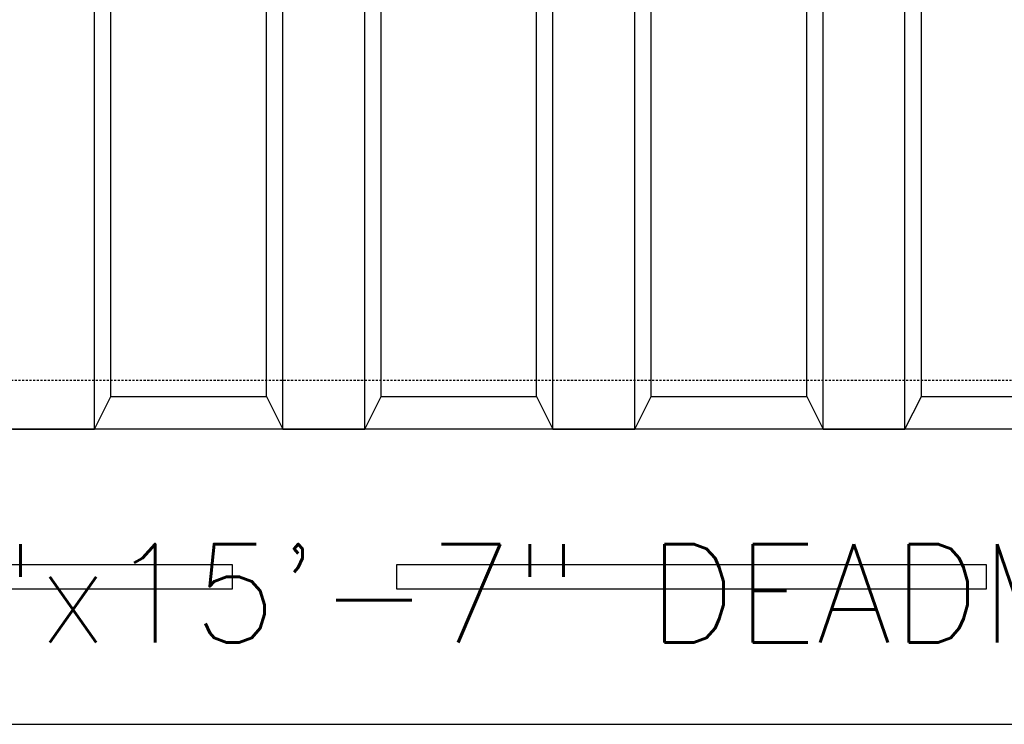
# Model space of a CAD drawing. Extents: x -169 to 6736, y -208 to 3022.
# Tile 433 of 656: x 1490 to 1550, y 1398 to 1441. Entities that reach past the tile are written whole.
import ezdxf
from ezdxf.enums import TextEntityAlignment as Align

# ---------------------------------------------------------------- set-up
doc = ezdxf.new("R2010")
doc.units = 0
doc.header["$MEASUREMENT"] = 0
doc.linetypes.add('HIDDEN3', pattern=[0.1875, 0.125, -0.0625])
for name, color, linetype in [('TANK-ANCHOR', 4, 'CONTINUOUS'), ('TANK-UST', 5, 'CONTINUOUS'), ('TANK-UST-RIB', 7, 'CONTINUOUS'), ('TEXT', 3, 'CONTINUOUS')]:
    doc.layers.add(name, color=color, linetype=linetype)
doc.styles.add('SIMPLEX', font='simplex')

msp = doc.modelspace()

# ---------------------------------------------------------------- linework, layer by layer
at = {"layer": 'TANK-ANCHOR'}
msp.add_lwpolyline([(1600.87181, 1416.01839), (1413.62181, 1416.01839), (1413.62181, 1398.01839), (1600.87181, 1398.01839)], close=True, dxfattribs=at)
at = {"layer": 'TANK-ANCHOR', "color": 7}
for points in [[(1466.75648, 1406.26839), (1466.75648, 1407.76839), (1502.75648, 1407.76839), (1502.75648, 1406.26839)], [(1512.81415, 1406.26839), (1512.81415, 1407.76839), (1548.81415, 1407.76839), (1548.81415, 1406.26839)]]:
    msp.add_lwpolyline(points, close=True, dxfattribs=at)
at = {"layer": 'TANK-UST', "color": 2, "linetype": 'HIDDEN3'}
msp.add_lwpolyline([(1488.35864, 1539.01839), (1483.86544, 1539.01839, 0.95428002), (1483.86544, 1419.01839), (1488.35864, 1419.01839), (1713.35864, 1419.01839), (1717.87135, 1419.01839, 0.95395472), (1717.87135, 1539.01839), (1713.35864, 1539.01839)], format="xyb", close=True, dxfattribs=at)
at = {"layer": 'TANK-UST'}
msp.add_lwpolyline([(1489.35864, 1416.01839), (1494.35864, 1416.01839), (1495.35864, 1418.01839), (1504.85864, 1418.01839), (1505.85864, 1416.01839), (1510.85864, 1416.01839), (1511.85864, 1418.01839), (1521.35864, 1418.01839), (1522.35864, 1416.01839), (1527.35864, 1416.01839), (1528.35864, 1418.01839), (1537.85864, 1418.01839), (1538.85864, 1416.01839), (1543.85864, 1416.01839), (1544.85864, 1418.01839), (1554.35864, 1418.01839)], dxfattribs=at)
at = {"layer": 'TANK-UST-RIB'}
for p, q in [((1494.35864, 1416.01839), (1494.35864, 1542.01839)), ((1495.35864, 1418.01839), (1495.35864, 1540.01839)), ((1504.85864, 1418.01839), (1504.85864, 1468.37419)), ((1544.85864, 1418.01839), (1544.85864, 1468.44716)), ((1543.85864, 1416.01839), (1543.85864, 1466.73875)), ((1505.85864, 1416.01839), (1505.85864, 1466.67901)), ((1510.85864, 1416.01839), (1510.85864, 1461.21202)), ((1538.85864, 1416.01839), (1538.85864, 1461.24248)), ((1511.85864, 1418.01839), (1511.85864, 1460.4704)), ((1537.85864, 1418.01839), (1537.85864, 1460.49754)), ((1521.35864, 1418.01839), (1521.35864, 1456.64854)), ((1522.35864, 1416.01839), (1522.35864, 1456.51569)), ((1527.35864, 1416.01839), (1527.35864, 1456.51999)), ((1528.35864, 1418.01839), (1528.35864, 1456.65459))]:
    msp.add_line(p, q, dxfattribs=at)

# ---------------------------------------------------------------- texts
at = {"layer": 'TEXT', "style": 'SIMPLEX'}
msp.add_text('18"x8"x15\'-7" DEADMAN', height=6, dxfattribs=at).set_placement((1513.87181, 1406.01839), align=Align.MIDDLE)

doc.saveas('drawing.dxf')
